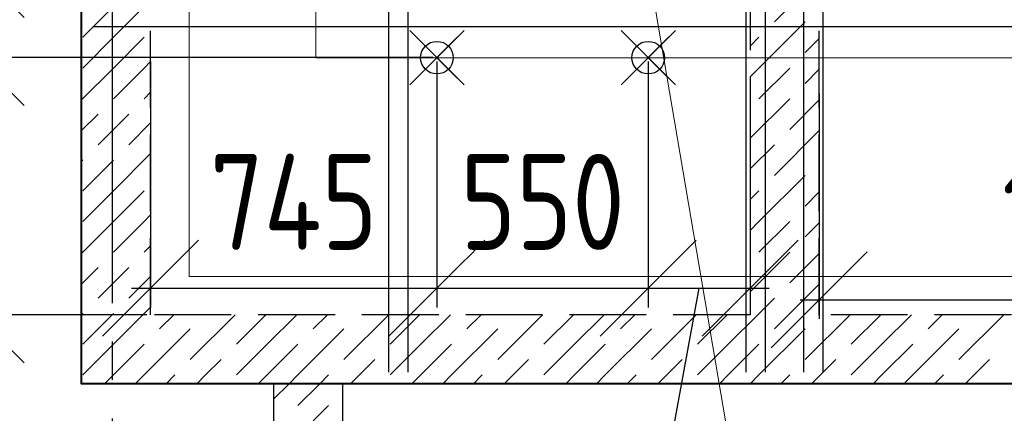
# Model space of a CAD drawing. Header units: millimetres. Extents: x 40580 to 1930067, y -240640 to 81020.
# Tile 571 of 656: x 1350319 to 1352881, y -204512 to -203486. Entities that reach past the tile are written whole.
import ezdxf

# ---------------------------------------------------------------- set-up
doc = ezdxf.new("R2010")
doc.units = ezdxf.units.MM
for name, pattern in [('______2', [270, 200, -70]), ('______5', [1100, 800, -100, 100, -100]), ('CENTER', [2, 1.25, -0.25, 0.25, -0.25])]:
    doc.linetypes.add(name, pattern=pattern)
doc.layers.add('ЖБ Стена верхний уровень', color=7, linetype='______2', true_color=0x656565)
for name, color, linetype, lineweight in [('Обрамление проемов стержнями', 7, 'Continuous', 25), ('ОСИ', 7, 'CENTER', 15), ('Основная', 7, 'Continuous', 40), ('Позиционная метка линия выноска', 7, 'Continuous', 13), ('Позиционная метка номер позиции', 7, 'Continuous', 13), ('Примечания', 7, 'Continuous', 13), ('Размерная линия_ общее', 7, 'Continuous', 25)]:
    doc.layers.add(name, color=color, linetype=linetype, lineweight=lineweight)
doc.layers.add('Тонкие', color=7, linetype='Continuous')
doc.styles.add('GOST 2.304', font='isocpeur.ttf', dxfattribs={"width": 0.8})
doc.styles.add('GOST 2.304-81', font='txt')
doc.dimstyles.new('СПДС', dxfattribs={"dimscale": 125, "dimtxt": 250, "dimasz": 250, "dimexe": 50, "dimexo": 10, "dimgap": 100, "dimtad": 1, "dimdec": 0, "dimtxsty": 'GOST 2.304-81', "dimblk": 'OBLIQUE', "dimcen": 250, "dimdle": 50, "dimadec": 0, "dimazin": 2, "dimtfac": 0.75, "dimtdec": 0, "dimtmove": 1, "dimatfit": 3, "dimfxl": 1, "dimtfill": 1, "dimtolj": 1, "dimarcsym": 1})

# ---------------------------------------------------------------- blocks, each defined once
blk = doc.blocks.new('_OBLIQUE')
at = {"color": 0, "linetype": 'ByBlock'}
blk.add_line((-0.5, -0.5), (0.5, 0.5), dxfattribs=at)
blk = doc.blocks.new('*D17393')
at = {"layer": 'Defpoints', "color": 0}
for p in [(1351404.8, -203584.6), (1351954.8, -203584.6), (1351954.8, -204185.5)]:
    blk.add_point(p, dxfattribs=at)
at = {"layer": 'Тонкие', "color": 0, "lineweight": -2}
for p, q in [((1351404.8, -203594.6), (1351404.8, -204235.5)), ((1351954.8, -203594.6), (1351954.8, -204235.5)), ((1351354.8, -204185.5), (1352004.8, -204185.5))]:
    blk.add_line(p, q, dxfattribs=at)
at = {"layer": 'Тонкие', "color": 0, "lineweight": -2, "xscale": 250, "yscale": 250, "zscale": 250, "rotation": 180}
blk.add_blockref('_OBLIQUE', (1351404.8, -204185.5), dxfattribs=at)
at = {"layer": 'Тонкие', "color": 0, "lineweight": -2, "xscale": 250, "yscale": 250, "zscale": 250}
blk.add_blockref('_OBLIQUE', (1351954.8, -204185.5), dxfattribs=at)
at = {"layer": 'Тонкие', "color": 0, "insert": (1351679.8, -203960.5), "char_height": 250, "attachment_point": 5, "style": 'GOST 2.304', "bg_fill": 3, "box_fill_scale": 1.1, "bg_fill_color": 256, "bg_fill_true_color": 13158600, "bg_fill_transparency": 0}
blk.add_mtext('\\A1;550', dxfattribs=at)
blk = doc.blocks.new('*D17395')
at = {"layer": 'Defpoints', "color": 0}
for p in [(1350659.8, -203584.6), (1351404.8, -203584.6), (1351404.8, -204185.5)]:
    blk.add_point(p, dxfattribs=at)
at = {"layer": 'Тонкие', "color": 0, "lineweight": -2}
for p, q in [((1350659.8, -203594.6), (1350659.8, -204235.5)), ((1351404.8, -203594.6), (1351404.8, -204235.5)), ((1350609.8, -204185.5), (1351454.8, -204185.5))]:
    blk.add_line(p, q, dxfattribs=at)
at = {"layer": 'Тонкие', "color": 0, "lineweight": -2, "xscale": 250, "yscale": 250, "zscale": 250, "rotation": 180}
blk.add_blockref('_OBLIQUE', (1350659.8, -204185.5), dxfattribs=at)
at = {"layer": 'Тонкие', "color": 0, "lineweight": -2, "xscale": 250, "yscale": 250, "zscale": 250}
blk.add_blockref('_OBLIQUE', (1351404.8, -204185.5), dxfattribs=at)
at = {"layer": 'Тонкие', "color": 0, "insert": (1351032.3, -203960.5), "char_height": 250, "attachment_point": 5, "style": 'GOST 2.304', "bg_fill": 3, "box_fill_scale": 1.1, "bg_fill_color": 256, "bg_fill_true_color": 13158600, "bg_fill_transparency": 0}
blk.add_mtext('\\A1;745', dxfattribs=at)
blk = doc.blocks.new('*D17396')
at = {"layer": 'Defpoints', "color": 0}
for p in [(1351954.8, -203584.6), (1352219.8, -203638.7), (1352219.8, -204185.5)]:
    blk.add_point(p, dxfattribs=at)
at = {"layer": 'Тонкие', "color": 0, "lineweight": -2}
for p, q in [((1351954.8, -203594.6), (1351954.8, -204235.5)), ((1352219.8, -203648.7), (1352219.8, -204235.5)), ((1351904.8, -204185.5), (1352269.8, -204185.5)), ((1351937.1, -205009.3), (1352087.3, -204185.5)), ((1351357.1, -205009.3), (1351937.1, -205009.3))]:
    blk.add_line(p, q, dxfattribs=at)
at = {"layer": 'Тонкие', "color": 0, "lineweight": -2, "xscale": 250, "yscale": 250, "zscale": 250, "rotation": 180}
blk.add_blockref('_OBLIQUE', (1351954.8, -204185.5), dxfattribs=at)
at = {"layer": 'Тонкие', "color": 0, "lineweight": -2, "xscale": 250, "yscale": 250, "zscale": 250}
blk.add_blockref('_OBLIQUE', (1352219.8, -204185.5), dxfattribs=at)
at = {"layer": 'Тонкие', "color": 0, "insert": (1351647.1, -204784.3), "char_height": 250, "attachment_point": 5, "style": 'GOST 2.304', "bg_fill": 3, "box_fill_scale": 1.1, "bg_fill_color": 256, "bg_fill_true_color": 13158600, "bg_fill_transparency": 0}
blk.add_mtext('\\A1;265', dxfattribs=at)
blk = doc.blocks.new('*D17398')
at = {"layer": 'Defpoints', "color": 0}
for p in [(1353894.8, -203614.6), (1352399.8, -203667.7), (1353894.8, -204215.5)]:
    blk.add_point(p, dxfattribs=at)
at = {"layer": 'Тонкие', "color": 0, "lineweight": -2}
for p, q in [((1353894.8, -203624.6), (1353894.8, -204265.5)), ((1352399.8, -203677.7), (1352399.8, -204265.5)), ((1352349.8, -204215.5), (1353944.8, -204215.5))]:
    blk.add_line(p, q, dxfattribs=at)
at = {"layer": 'Тонкие', "color": 0, "lineweight": -2, "xscale": 250, "yscale": 250, "zscale": 250, "rotation": 180}
blk.add_blockref('_OBLIQUE', (1352399.8, -204215.5), dxfattribs=at)
at = {"layer": 'Тонкие', "color": 0, "lineweight": -2, "xscale": 250, "yscale": 250, "zscale": 250}
blk.add_blockref('_OBLIQUE', (1353894.8, -204215.5), dxfattribs=at)
at = {"layer": 'Тонкие', "color": 0, "insert": (1353147.3, -203990.5), "char_height": 250, "attachment_point": 5, "style": 'GOST 2.304', "bg_fill": 3, "box_fill_scale": 1.1, "bg_fill_color": 256, "bg_fill_true_color": 13158600, "bg_fill_transparency": 0}
blk.add_mtext('\\A1;1495', dxfattribs=at)
blk = doc.blocks.new('*D17634')
at = {"layer": 'Defpoints', "color": 0}
for p in [(1351404.8, -203584.6), (1350205.3, -204254.7), (1350659.9, -204254.7)]:
    blk.add_point(p, dxfattribs=at)
at = {"layer": 'Тонкие', "color": 0, "lineweight": -2}
for p, q in [((1350205.3, -203534.6), (1350205.3, -204304.7)), ((1351394.8, -203584.6), (1350155.3, -203584.6)), ((1350649.9, -204254.7), (1350155.3, -204254.7))]:
    blk.add_line(p, q, dxfattribs=at)
at = {"layer": 'Тонкие', "color": 0, "lineweight": -2, "xscale": 250, "yscale": 250, "zscale": 250}
for p, rotation in [((1350205.3, -203584.6), 90), ((1350205.3, -204254.7), 270)]:
    blk.add_blockref('_OBLIQUE', p, dxfattribs=dict(at, rotation=rotation))
at = {"layer": 'Тонкие', "color": 0, "insert": (1349980.3, -203919.7), "char_height": 250, "attachment_point": 5, "rotation": 90, "style": 'GOST 2.304', "bg_fill": 3, "box_fill_scale": 1.1, "bg_fill_color": 256, "bg_fill_true_color": 13158600, "bg_fill_transparency": 0}
blk.add_mtext('\\A1;670', dxfattribs=at)
blk = doc.blocks.new('*D17635')
at = {"layer": 'Defpoints', "color": 0}
for p in [(1350859.9, -203354.6), (1350205.3, -203584.6), (1351404.8, -203584.6)]:
    blk.add_point(p, dxfattribs=at)
at = {"layer": 'Тонкие', "color": 0, "lineweight": -2}
for p, q in [((1350205.3, -203304.6), (1350205.3, -203634.6)), ((1350849.9, -203354.6), (1350155.3, -203354.6)), ((1349637.3, -203519.3), (1350205.3, -203469.6)), ((1349637.3, -204099.3), (1349637.3, -203519.3)), ((1351394.8, -203584.6), (1350155.3, -203584.6))]:
    blk.add_line(p, q, dxfattribs=at)
at = {"layer": 'Тонкие', "color": 0, "lineweight": -2, "xscale": 250, "yscale": 250, "zscale": 250}
for p, rotation in [((1350205.3, -203354.6), 90), ((1350205.3, -203584.6), 270)]:
    blk.add_blockref('_OBLIQUE', p, dxfattribs=dict(at, rotation=rotation))
at = {"layer": 'Тонкие', "color": 0, "insert": (1349412.3, -203809.3), "char_height": 250, "attachment_point": 5, "rotation": 90, "style": 'GOST 2.304', "bg_fill": 3, "box_fill_scale": 1.1, "bg_fill_color": 256, "bg_fill_true_color": 13158600, "bg_fill_transparency": 0}
blk.add_mtext('\\A1;230', dxfattribs=at)

msp = doc.modelspace()

# ---------------------------------------------------------------- linework, layer by layer
at = {"layer": 'ЖБ Стена верхний уровень', "color": 9, "linetype": 'Continuous', "lineweight": -3, "true_color": 0xc7c7c7, "transparency": 33554687}
for p, q in [((1352399.8, -203374.7), (1352283, -203491.6)), ((1352243, -203531.6), (1352219.8, -203554.7)), ((1352399.8, -203534.7), (1352363, -203571.6)), ((1352403, -204411.6), (1352443, -204371.6)), ((1352803, -204411.6), (1352843, -204371.6)), ((1350563, -204411.6), (1350539.9, -204434.7)), ((1350643, -204411.6), (1350619.9, -204434.7)), ((1350723, -204411.6), (1350699.9, -204434.7)), ((1350779.9, -204434.7), (1350803, -204411.6)), ((1350963, -204411.6), (1350939.9, -204434.7)), ((1351043, -204411.6), (1351019.9, -204434.7)), ((1351123, -204411.6), (1351099.9, -204434.7)), ((1351179.9, -204434.7), (1351203, -204411.6)), ((1352379.9, -204434.7), (1352403, -204411.6)), ((1352563, -204411.6), (1352539.9, -204434.7)), ((1352643, -204411.6), (1352619.9, -204434.7)), ((1352723, -204411.6), (1352699.9, -204434.7)), ((1352779.9, -204434.7), (1352803, -204411.6)), ((1351019.9, -204434.7), (1350979.8, -204474.7)), ((1351099.9, -204434.7), (1351043, -204491.6)), ((1351123, -204491.6), (1351003, -204611.6))]:
    msp.add_line(p, q, dxfattribs=at)
at = {"layer": 'ЖБ Стена верхний уровень', "color": 251, "linetype": '______2', "lineweight": -3, "true_color": 0x656565, "transparency": 33554687}
for p, q in [((1350479.8, -204434.7), (1350979.8, -204434.7)), ((1350979.8, -204434.7), (1350979.8, -206964.6)), ((1351159.8, -206964.6), (1351159.8, -204434.7))]:
    msp.add_line(p, q, dxfattribs=at)

# ---------------------------------------------------------------- dimensions: what is measured, and where the dimension line sits
at = {"layer": 'Тонкие'}
dim = msp.add_linear_dim(base=(1351954.8, -204185.5), p1=(1351404.8, -203584.6), p2=(1351954.8, -203584.6), dimstyle='СПДС', override={"dimscale": 1, "dimtxsty": 'GOST 2.304'}, dxfattribs=at)
dim.commit()
dim.dimension.update_dxf_attribs({"geometry": '*D17393', "text_midpoint": (1351679.8, -204185.5), "dimtype": 160})

# ---------------------------------------------------------------- next in the draw order: dimensions: what is measured, and where the dimension line sits
dim = msp.add_linear_dim(base=(1351404.8, -204185.5), p1=(1350659.8, -203584.6), p2=(1351404.8, -203584.6), dimstyle='СПДС', override={"dimscale": 1, "dimtxsty": 'GOST 2.304'}, dxfattribs=at)
dim.commit()
dim.dimension.update_dxf_attribs({"geometry": '*D17395', "text_midpoint": (1351032.3, -204185.5), "dimtype": 160})

# ---------------------------------------------------------------- next in the draw order: dimensions: what is measured, and where the dimension line sits
dim = msp.add_linear_dim(base=(1352219.8, -204185.5), p1=(1351954.8, -203584.6), p2=(1352219.8, -203638.7), dimstyle='СПДС', override={"dimscale": 1, "dimtxsty": 'GOST 2.304'}, dxfattribs=at)
dim.commit()
dim.dimension.update_dxf_attribs({"geometry": '*D17396', "text_midpoint": (1351837.1, -205009.3), "dimtype": 160})

# ---------------------------------------------------------------- next in the draw order: linework, layer by layer
msp.add_circle((1351954.8, -203584.7), 42.5)
at = {"layer": 'ЖБ Стена верхний уровень', "color": 251, "linetype": '______2', "lineweight": -3, "true_color": 0x656565, "transparency": 33554687}
for p, q in [((1352219.8, -202554.7), (1352219.8, -204254.7)), ((1351159.8, -204434.7), (1356309.8, -204434.7))]:
    msp.add_line(p, q, dxfattribs=at)
at = {"layer": 'ЖБ Стена верхний уровень', "color": 9, "linetype": 'Continuous', "lineweight": -3, "true_color": 0xc7c7c7, "transparency": 33554687}
for p, q in [((1352243, -203611.6), (1352219.8, -203634.7)), ((1352243, -203931.6), (1352219.8, -203954.7)), ((1352243, -204011.6), (1352219.8, -204034.7)), ((1351519.9, -204254.7), (1351483, -204291.6)), ((1351679.9, -204254.7), (1351563, -204371.6)), ((1351759.9, -204254.7), (1351683, -204331.6)), ((1351763, -204331.6), (1351839.9, -204254.7)), ((1351919.9, -204254.7), (1351883, -204291.6)), ((1352079.9, -204254.7), (1351963, -204371.6)), ((1352159.9, -204254.7), (1352083, -204331.6)), ((1352163, -204331.6), (1352239.9, -204254.7)), ((1351443, -204411.6), (1351563, -204291.6)), ((1351843, -204411.6), (1351963, -204291.6)), ((1351763, -204331.6), (1351683, -204411.6)), ((1351843, -204331.6), (1351763, -204411.6)), ((1352163, -204331.6), (1352083, -204411.6)), ((1352243, -204331.6), (1352163, -204411.6)), ((1351603, -204411.6), (1351643, -204371.6)), ((1352003, -204411.6), (1352043, -204371.6)), ((1351363, -204411.6), (1351339.9, -204434.7)), ((1351443, -204411.6), (1351419.9, -204434.7)), ((1351523, -204411.6), (1351499.9, -204434.7)), ((1351579.9, -204434.7), (1351603, -204411.6)), ((1351763, -204411.6), (1351739.9, -204434.7)), ((1351843, -204411.6), (1351819.9, -204434.7)), ((1351923, -204411.6), (1351899.9, -204434.7)), ((1351979.9, -204434.7), (1352003, -204411.6)), ((1352163, -204411.6), (1352139.9, -204434.7)), ((1352243, -204411.6), (1352219.9, -204434.7)), ((1352323, -204411.6), (1352299.9, -204434.7))]:
    msp.add_line(p, q, dxfattribs=at)
at = {"layer": 'Обрамление проемов стержнями', "color": 7, "linetype": 'Continuous', "lineweight": 25, "transparency": 33554687}
msp.add_lwpolyline([(1352209.9, -204404.7), (1352209.9, -202533.4), (1352209.2, -202528), (1352207.4, -202522.6), (1352204.5, -202517.6), (1352201.1, -202513.4), (1352197, -202510), (1352192, -202507.2), (1352186.5, -202505.4), (1352181.2, -202504.7), (1351909.9, -202504.7)], dxfattribs=at)
msp.add_lwpolyline([(1352209.9, -204404.7), (1352209.9, -202533.4), (1352209.2, -202528), (1352207.4, -202522.6), (1352204.5, -202517.6), (1352201.1, -202513.4), (1352197, -202510), (1352192, -202507.2), (1352186.5, -202505.4), (1352181.2, -202504.7), (1351909.9, -202504.7)], dxfattribs=at)
msp.add_lwpolyline([(1352209.9, -204404.7), (1352209.9, -202533.4), (1352209.2, -202528), (1352207.4, -202522.6), (1352204.5, -202517.6), (1352201.1, -202513.4), (1352197, -202510), (1352192, -202507.2), (1352186.5, -202505.4), (1352181.2, -202504.7), (1351909.9, -202504.7)], dxfattribs=at)
msp.add_lwpolyline([(1352209.9, -204404.7), (1352209.9, -202533.4), (1352209.2, -202528), (1352207.4, -202522.6), (1352204.5, -202517.6), (1352201.1, -202513.4), (1352197, -202510), (1352192, -202507.2), (1352186.5, -202505.4), (1352181.2, -202504.7), (1351909.9, -202504.7)], dxfattribs=at)
at = {"layer": 'Примечания', "color": 7, "linetype": 'Continuous', "lineweight": 13, "transparency": 33554687}
for p, q in [((1352025.5, -203655.4), (1351884.1, -203513.9)), ((1351884.1, -203655.4), (1352025.5, -203513.9))]:
    msp.add_line(p, q, dxfattribs=at)
at = {"layer": 'Размерная линия_ общее', "color": 7, "linetype": 'Continuous', "lineweight": 18, "transparency": 33554687}
for p, q in [((1352007.8, -203637.7), (1351901.8, -203531.6)), ((1351901.8, -203637.7), (1352007.8, -203531.6))]:
    msp.add_line(p, q, dxfattribs=at)

# ---------------------------------------------------------------- next in the draw order: dimensions: what is measured, and where the dimension line sits
at = {"layer": 'Тонкие'}
dim = msp.add_linear_dim(base=(1350205.3, -204254.7), p1=(1351404.8, -203584.6), p2=(1350659.9, -204254.7), angle=270, dimstyle='СПДС', override={"dimscale": 1, "dimtxsty": 'GOST 2.304'}, dxfattribs=at)
dim.commit()
dim.dimension.update_dxf_attribs({"geometry": '*D17634', "text_midpoint": (1350205.3, -203919.7), "dimtype": 160})
dim = msp.add_linear_dim(base=(1353894.8, -204215.5), p1=(1352399.8, -203667.7), p2=(1353894.8, -203614.6), dimstyle='СПДС', override={"dimscale": 1, "dimtxsty": 'GOST 2.304'}, dxfattribs=at)
dim.commit()
dim.dimension.update_dxf_attribs({"geometry": '*D17398', "text_midpoint": (1353147.3, -204215.5), "dimtype": 160})

# ---------------------------------------------------------------- next in the draw order: linework, layer by layer
at = {"layer": 'ЖБ Стена верхний уровень', "color": 251, "linetype": '______2', "lineweight": -3, "true_color": 0x656565, "transparency": 33554687}
for p, q in [((1352399.8, -204254.7), (1352399.8, -202554.7)), ((1350479.8, -204254.7), (1350479.8, -204434.7)), ((1352219.8, -204254.7), (1350659.8, -204254.7)), ((1355059.8, -204254.7), (1352399.8, -204254.7))]:
    msp.add_line(p, q, dxfattribs=at)
at = {"layer": 'ЖБ Стена верхний уровень', "color": 9, "linetype": 'Continuous', "lineweight": -3, "true_color": 0xc7c7c7, "transparency": 33554687}
for p, q in [((1352243, -203611.6), (1352363, -203491.6)), ((1352323, -203611.6), (1352243, -203691.6)), ((1352363, -203651.6), (1352399.8, -203614.7)), ((1352323, -203691.6), (1352219.8, -203794.7)), ((1352399.8, -203694.7), (1352323, -203771.6)), ((1352399.8, -203774.7), (1352283, -203891.6)), ((1352219.8, -203874.7), (1352283, -203811.6)), ((1352243, -204011.6), (1352363, -203891.6)), ((1352399.8, -203934.7), (1352363, -203971.6)), ((1352323, -204011.6), (1352243, -204091.6)), ((1352363, -204051.6), (1352399.8, -204014.7)), ((1352323, -204091.6), (1352219.8, -204194.7)), ((1352399.8, -204094.7), (1352323, -204171.6)), ((1350523, -204131.6), (1350479.8, -204174.7)), ((1350563, -204171.6), (1350603, -204131.6)), ((1350659.8, -204154.7), (1350603, -204211.6)), ((1350523, -204211.6), (1350563, -204171.6)), ((1352399.8, -204174.7), (1352319.9, -204254.7)), ((1352239.9, -204254.7), (1352283, -204211.6)), ((1350639.9, -204254.7), (1350659.8, -204234.7)), ((1350479.9, -204254.7), (1350479.8, -204254.7)), ((1350483, -204251.6), (1350479.9, -204254.7)), ((1350559.9, -204254.7), (1350483, -204331.6)), ((1350563, -204251.6), (1350559.9, -204254.7)), ((1350563, -204331.6), (1350639.9, -204254.7)), ((1350719.9, -204254.7), (1350683, -204291.6)), ((1350879.9, -204254.7), (1350763, -204371.6)), ((1350959.9, -204254.7), (1350883, -204331.6)), ((1350963, -204331.6), (1351039.9, -204254.7)), ((1351119.9, -204254.7), (1351083, -204291.6)), ((1351279.9, -204254.7), (1351163, -204371.6)), ((1351359.9, -204254.7), (1351283, -204331.6)), ((1351363, -204331.6), (1351439.9, -204254.7)), ((1352319.9, -204254.7), (1352283, -204291.6)), ((1352479.9, -204254.7), (1352363, -204371.6)), ((1352559.9, -204254.7), (1352483, -204331.6)), ((1352563, -204331.6), (1352639.9, -204254.7)), ((1352719.9, -204254.7), (1352683, -204291.6)), ((1352879.9, -204254.7), (1352763, -204371.6)), ((1350643, -204411.6), (1350763, -204291.6)), ((1351043, -204411.6), (1351163, -204291.6)), ((1352243, -204411.6), (1352363, -204291.6)), ((1352643, -204411.6), (1352763, -204291.6)), ((1350563, -204331.6), (1350483, -204411.6)), ((1350643, -204331.6), (1350563, -204411.6)), ((1350963, -204331.6), (1350883, -204411.6)), ((1351043, -204331.6), (1350963, -204411.6)), ((1351363, -204331.6), (1351283, -204411.6)), ((1351443, -204331.6), (1351363, -204411.6)), ((1352563, -204331.6), (1352483, -204411.6)), ((1352643, -204331.6), (1352563, -204411.6)), ((1350803, -204411.6), (1350843, -204371.6)), ((1351203, -204411.6), (1351243, -204371.6))]:
    msp.add_line(p, q, dxfattribs=at)
at = {"layer": 'Обрамление проемов стержнями', "color": 7, "linetype": 'Continuous', "lineweight": 25, "transparency": 33554687}
for points in [[(1352359.9, -204404.7), (1352359.9, -202533.4), (1352359.2, -202528), (1352357.4, -202522.6), (1352354.6, -202517.6), (1352351.1, -202513.4), (1352347, -202510), (1352342, -202507.2), (1352336.5, -202505.4), (1352331.2, -202504.7), (1352059.9, -202504.7)], [(1352359.9, -204404.7), (1352359.9, -202533.4), (1352359.2, -202528), (1352357.4, -202522.6), (1352354.6, -202517.6), (1352351.1, -202513.4), (1352347, -202510), (1352342, -202507.2), (1352336.5, -202505.4), (1352331.2, -202504.7), (1352059.9, -202504.7)], [(1352359.9, -204404.7), (1352359.9, -202533.4), (1352359.2, -202528), (1352357.4, -202522.6), (1352354.6, -202517.6), (1352351.1, -202513.4), (1352347, -202510), (1352342, -202507.2), (1352336.5, -202505.4), (1352331.2, -202504.7), (1352059.9, -202504.7)], [(1352359.9, -204404.7), (1352359.9, -202533.4), (1352359.2, -202528), (1352357.4, -202522.6), (1352354.6, -202517.6), (1352351.1, -202513.4), (1352347, -202510), (1352342, -202507.2), (1352336.5, -202505.4), (1352331.2, -202504.7), (1352059.9, -202504.7)], [(1352259.9, -204404.7), (1352259.9, -202533.4), (1352260.6, -202528), (1352262.4, -202522.6), (1352265.2, -202517.6), (1352268.7, -202513.4), (1352272.8, -202510), (1352277.8, -202507.2), (1352283.3, -202505.4), (1352288.6, -202504.7), (1352559.9, -202504.7)], [(1352259.9, -204404.7), (1352259.9, -202533.4), (1352260.6, -202528), (1352262.4, -202522.6), (1352265.2, -202517.6), (1352268.7, -202513.4), (1352272.8, -202510), (1352277.8, -202507.2), (1352283.3, -202505.4), (1352288.6, -202504.7), (1352559.9, -202504.7)], [(1352259.9, -204404.7), (1352259.9, -202533.4), (1352260.6, -202528), (1352262.4, -202522.6), (1352265.2, -202517.6), (1352268.7, -202513.4), (1352272.8, -202510), (1352277.8, -202507.2), (1352283.3, -202505.4), (1352288.6, -202504.7), (1352559.9, -202504.7)], [(1352259.9, -204404.7), (1352259.9, -202533.4), (1352260.6, -202528), (1352262.4, -202522.6), (1352265.2, -202517.6), (1352268.7, -202513.4), (1352272.8, -202510), (1352277.8, -202507.2), (1352283.3, -202505.4), (1352288.6, -202504.7), (1352559.9, -202504.7)], [(1352409.9, -204404.7), (1352409.9, -202533.4), (1352410.6, -202528), (1352412.4, -202522.6), (1352415.3, -202517.6), (1352418.7, -202513.4), (1352422.8, -202510), (1352427.8, -202507.2), (1352433.3, -202505.4), (1352438.6, -202504.7), (1352709.9, -202504.7)], [(1352409.9, -204404.7), (1352409.9, -202533.4), (1352410.6, -202528), (1352412.4, -202522.6), (1352415.3, -202517.6), (1352418.7, -202513.4), (1352422.8, -202510), (1352427.8, -202507.2), (1352433.3, -202505.4), (1352438.6, -202504.7), (1352709.9, -202504.7)], [(1352409.9, -204404.7), (1352409.9, -202533.4), (1352410.6, -202528), (1352412.4, -202522.6), (1352415.3, -202517.6), (1352418.7, -202513.4), (1352422.8, -202510), (1352427.8, -202507.2), (1352433.3, -202505.4), (1352438.6, -202504.7), (1352709.9, -202504.7)], [(1352409.9, -204404.7), (1352409.9, -202533.4), (1352410.6, -202528), (1352412.4, -202522.6), (1352415.3, -202517.6), (1352418.7, -202513.4), (1352422.8, -202510), (1352427.8, -202507.2), (1352433.3, -202505.4), (1352438.6, -202504.7), (1352709.9, -202504.7)]]:
    msp.add_lwpolyline(points, dxfattribs=at)
at = {"layer": 'Позиционная метка номер позиции', "color": 7, "linetype": 'Continuous', "lineweight": 13, "transparency": 33554687}
msp.add_lwpolyline([(1351967.2, -203422.3), (1352433.8, -206165.2), (1354435.6, -206165.2)], dxfattribs=at)

# ---------------------------------------------------------------- next in the draw order: dimensions: what is measured, and where the dimension line sits
at = {"layer": 'Тонкие'}
dim = msp.add_linear_dim(base=(1350205.3, -203584.6), p1=(1350859.9, -203354.6), p2=(1351404.8, -203584.6), angle=270, dimstyle='СПДС', override={"dimscale": 1, "dimtxsty": 'GOST 2.304'}, dxfattribs=at)
dim.commit()
dim.dimension.update_dxf_attribs({"geometry": '*D17635', "text_midpoint": (1349637.3, -203619.3), "dimtype": 160})

# ---------------------------------------------------------------- next in the draw order: linework, layer by layer
msp.add_circle((1351404.8, -203584.7), 42.5)
at = {"layer": 'ЖБ Стена верхний уровень', "color": 251, "linetype": '______2', "lineweight": -3, "true_color": 0x656565, "transparency": 33554687}
for p, q in [((1350479.8, -202554.7), (1350479.8, -204254.7)), ((1350659.8, -204254.7), (1350659.8, -202554.7))]:
    msp.add_line(p, q, dxfattribs=at)
at = {"layer": 'ЖБ Стена верхний уровень', "color": 9, "linetype": 'Continuous', "lineweight": -3, "true_color": 0xc7c7c7, "transparency": 33554687}
for p, q in [((1350563, -203451.6), (1350483, -203531.6)), ((1350563, -203531.6), (1350659.8, -203434.7)), ((1350563, -203531.6), (1350483, -203611.6)), ((1350643, -203531.6), (1350563, -203611.6)), ((1350643, -203611.6), (1350659.8, -203594.7)), ((1350563, -203611.6), (1350479.8, -203694.7)), ((1350643, -203611.6), (1350563, -203691.6)), ((1350659.8, -203674.7), (1350643, -203691.6)), ((1350523, -203731.6), (1350479.8, -203774.7)), ((1350563, -203771.6), (1350603, -203731.6)), ((1350659.8, -203754.7), (1350603, -203811.6)), ((1350523, -203811.6), (1350563, -203771.6)), ((1350563, -203931.6), (1350659.8, -203834.7)), ((1350483, -203851.6), (1350479.8, -203854.7)), ((1350563, -203851.6), (1350483, -203931.6)), ((1350563, -203931.6), (1350483, -204011.6)), ((1350643, -203931.6), (1350563, -204011.6)), ((1350563, -204011.6), (1350479.8, -204094.7)), ((1350643, -204011.6), (1350563, -204091.6)), ((1350643, -204011.6), (1350659.8, -203994.7)), ((1350659.8, -204074.7), (1350643, -204091.6))]:
    msp.add_line(p, q, dxfattribs=at)
at = {"layer": 'Обрамление проемов стержнями', "color": 7, "linetype": 'Continuous', "lineweight": 25, "transparency": 33554687}
msp.add_line((1355209.8, -203504.7), (1350509.8, -203504.7), dxfattribs=at)
msp.add_line((1355209.8, -203504.7), (1350509.8, -203504.7), dxfattribs=at)
msp.add_line((1355209.8, -203504.7), (1350509.8, -203504.7), dxfattribs=at)
msp.add_line((1355209.8, -203504.7), (1350509.8, -203504.7), dxfattribs=at)
for points in [[(1351279.9, -204404.7), (1351279.9, -202533.4), (1351279.2, -202528), (1351277.4, -202522.6), (1351274.6, -202517.6), (1351271.1, -202513.4), (1351267, -202510), (1351262, -202507.2), (1351256.5, -202505.4), (1351251.2, -202504.7), (1350979.9, -202504.7)], [(1351279.9, -204404.7), (1351279.9, -202533.4), (1351279.2, -202528), (1351277.4, -202522.6), (1351274.6, -202517.6), (1351271.1, -202513.4), (1351267, -202510), (1351262, -202507.2), (1351256.5, -202505.4), (1351251.2, -202504.7), (1350979.9, -202504.7)], [(1351279.9, -204404.7), (1351279.9, -202533.4), (1351279.2, -202528), (1351277.4, -202522.6), (1351274.6, -202517.6), (1351271.1, -202513.4), (1351267, -202510), (1351262, -202507.2), (1351256.5, -202505.4), (1351251.2, -202504.7), (1350979.9, -202504.7)], [(1351279.9, -204404.7), (1351279.9, -202533.4), (1351279.2, -202528), (1351277.4, -202522.6), (1351274.6, -202517.6), (1351271.1, -202513.4), (1351267, -202510), (1351262, -202507.2), (1351256.5, -202505.4), (1351251.2, -202504.7), (1350979.9, -202504.7)], [(1351329.9, -204404.7), (1351329.9, -202533.4), (1351330.6, -202528), (1351332.4, -202522.6), (1351335.3, -202517.6), (1351338.7, -202513.4), (1351342.8, -202510), (1351347.8, -202507.2), (1351353.3, -202505.4), (1351358.6, -202504.7), (1351629.9, -202504.7)], [(1351329.9, -204404.7), (1351329.9, -202533.4), (1351330.6, -202528), (1351332.4, -202522.6), (1351335.3, -202517.6), (1351338.7, -202513.4), (1351342.8, -202510), (1351347.8, -202507.2), (1351353.3, -202505.4), (1351358.6, -202504.7), (1351629.9, -202504.7)], [(1351329.9, -204404.7), (1351329.9, -202533.4), (1351330.6, -202528), (1351332.4, -202522.6), (1351335.3, -202517.6), (1351338.7, -202513.4), (1351342.8, -202510), (1351347.8, -202507.2), (1351353.3, -202505.4), (1351358.6, -202504.7), (1351629.9, -202504.7)], [(1351329.9, -204404.7), (1351329.9, -202533.4), (1351330.6, -202528), (1351332.4, -202522.6), (1351335.3, -202517.6), (1351338.7, -202513.4), (1351342.8, -202510), (1351347.8, -202507.2), (1351353.3, -202505.4), (1351358.6, -202504.7), (1351629.9, -202504.7)]]:
    msp.add_lwpolyline(points, dxfattribs=at)
at = {"layer": 'ОСИ', "color": 8, "linetype": '______5', "lineweight": -3, "transparency": 33554687}
msp.add_line((1350559.8, -199024.7), (1350559.8, -232064.6), dxfattribs=at)
at = {"layer": 'Основная'}
msp.add_lwpolyline([(1355239.8, -202374.6), (1355239.8, -204434.7), (1350479.8, -204434.7), (1350479.8, -202374.6)], close=True, dxfattribs=at)
at = {"layer": 'Позиционная метка линия выноска', "color": 251, "linetype": 'Continuous', "lineweight": 13, "true_color": 0x494949, "transparency": 33554687}
for points in [[(1354833.2, -204154.6), (1350759.8, -204154.6), (1350759.8, -202654.7), (1351089.8, -202654.7), (1351089.8, -203584.7)], [(1351089.8, -203584.7), (1353829.8, -203584.7), (1353829.8, -202654.7), (1354959.8, -202654.7), (1354959.8, -204118.1)]]:
    msp.add_lwpolyline(points, dxfattribs=at)
at = {"layer": 'Примечания', "color": 7, "linetype": 'Continuous', "lineweight": 13, "transparency": 33554687}
for p, q in [((1351475.5, -203655.4), (1351334.1, -203513.9)), ((1351334.1, -203655.4), (1351475.5, -203513.9))]:
    msp.add_line(p, q, dxfattribs=at)
at = {"layer": 'Размерная линия_ общее', "color": 7, "linetype": 'Continuous', "lineweight": 18, "transparency": 33554687}
for p, q in [((1351457.8, -203637.7), (1351351.8, -203531.6)), ((1351351.8, -203637.7), (1351457.8, -203531.6))]:
    msp.add_line(p, q, dxfattribs=at)

doc.saveas('drawing.dxf')
